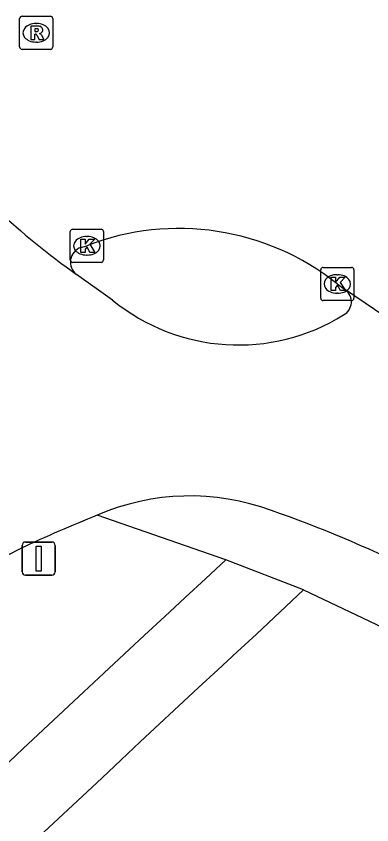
# Model space of a CAD drawing. Extents: x 158797 to 159887, y 384318 to 385255.
# Drawn here: x 159251.08 to 159261.81, y 385209.62 to 385233.97 of the extents above; entities that cross this region are included whole.
import ezdxf

# ---------------------------------------------------------------- set-up
doc = ezdxf.new("R2010")
doc.units = 0
for name, color, linetype in [('IMGEO_Afsluitpaal', 7, 'Continuous'), ('IMGEO_Fietspad_gesloten', 7, 'Continuous'), ('IMGEO_Kolk', 7, 'Continuous'), ('IMGEO_Rijbaan_lokaal_gesloten', 7, 'Continuous'), ('IMGEO_Rioolput', 7, 'Continuous'), ('IMGEO_Voetpad_open', 7, 'Continuous')]:
    doc.layers.add(name, color=color, linetype=linetype)

msp = doc.modelspace()

# ---------------------------------------------------------------- linework, layer by layer
at = {"layer": 'IMGEO_Afsluitpaal'}
for p, q in [((159251.264, 385217.235), (159251.264, 385218.035)), ((159251.264, 385218.035), (159251.264, 385217.235)), ((159251.364, 385218.135), (159252.154, 385218.135)), ((159252.154, 385218.135), (159251.364, 385218.135)), ((159252.254, 385218.035), (159252.254, 385217.235)), ((159252.254, 385217.235), (159252.254, 385218.035)), ((159252.154, 385217.135), (159251.364, 385217.135)), ((159251.364, 385217.135), (159252.154, 385217.135))]:
    msp.add_line(p, q, dxfattribs=at)
msp.add_lwpolyline([(159251.684, 385218.01), (159251.834, 385218.01), (159251.834, 385217.26), (159251.684, 385217.26), (159251.684, 385218.01)], dxfattribs=at)
for centre, start, end in [((159251.364, 385218.035), 90, 180), ((159251.364, 385218.035), 90, 180), ((159252.154, 385218.035), 0, 90), ((159252.154, 385218.035), 360, 90), ((159251.364, 385217.235), 180, 270), ((159251.364, 385217.235), 180, 270), ((159252.154, 385217.235), 270, 0), ((159252.154, 385217.235), 270, 0)]:
    msp.add_arc(centre, 0.1, start, end, dxfattribs=at)
at = {"layer": 'IMGEO_Fietspad_gesloten'}
for points in [[(159253.988, 385225.422), (159252.9, 385226.197)], [(159235.607, 385209.959), (159251.228, 385217.949)]]:
    msp.add_lwpolyline(points, dxfattribs=at)
for centre, radius, start, end in [((159260.748, 385225.367), 0.444, 298.2068, 54.0232), ((159257.785, 385230.08), 6.01, 230.8142, 301.8632), ((159256.326, 385212.444), 7.079, 69.7341, 113.298), ((159245.863, 385182.215), 39.067, 63.937, 70.695), ((159274.53, 385167.388), 55.672, 112.1648, 114.743)]:
    msp.add_arc(centre, radius, start, end, dxfattribs=at)
at = {"layer": 'IMGEO_Kolk'}
for p, q in [((159252.788, 385227.559), (159253.64, 385227.559)), ((159252.713, 385226.633), (159252.713, 385227.485)), ((159253.201, 385227.339), (159253.226, 385227.339)), ((159253.714, 385227.485), (159253.714, 385226.633)), ((159253.64, 385226.559), (159252.788, 385226.559)), ((159253.224, 385226.779), (159253.199, 385226.779)), ((159260.265, 385225.482), (159260.265, 385226.334)), ((159260.34, 385226.408), (159261.192, 385226.408)), ((159261.266, 385226.334), (159261.266, 385225.482)), ((159260.753, 385226.188), (159260.778, 385226.188)), ((159260.776, 385225.628), (159260.751, 385225.628)), ((159261.192, 385225.408), (159260.34, 385225.408))]:
    msp.add_line(p, q, dxfattribs=at)
for points in [[(159252.788, 385227.559), (159253.64, 385227.559)], [(159252.713, 385226.633), (159252.713, 385227.485)], [(159253.714, 385227.485), (159253.714, 385226.633)], [(159253.034, 385227.259), (159253.157, 385227.259), (159253.157, 385227.108), (159253.287, 385227.259), (159253.451, 385227.259), (159253.305, 385227.108), (159253.458, 385226.859), (159253.306, 385226.859), (159253.221, 385227.023), (159253.157, 385226.956), (159253.157, 385226.859), (159253.034, 385226.859), (159253.034, 385227.259)], [(159253.64, 385226.559), (159252.788, 385226.559)], [(159260.265, 385225.482), (159260.265, 385226.334)], [(159260.34, 385226.408), (159261.192, 385226.408)], [(159261.266, 385226.334), (159261.266, 385225.482)], [(159260.586, 385226.108), (159260.709, 385226.108), (159260.709, 385225.957), (159260.839, 385226.108), (159261.003, 385226.108), (159260.857, 385225.957), (159261.01, 385225.708), (159260.858, 385225.708), (159260.773, 385225.872), (159260.709, 385225.805), (159260.709, 385225.708), (159260.586, 385225.708), (159260.586, 385226.108)], [(159261.192, 385225.408), (159260.34, 385225.408)]]:
    msp.add_lwpolyline(points, dxfattribs=at)
for centre, start, end in [((159252.79, 385227.483), 91.552, 178.448), ((159252.79, 385227.483), 91.552, 178.448), ((159253.638, 385227.483), 1.552, 88.448), ((159253.638, 385227.483), 1.552, 88.448), ((159252.79, 385226.635), 181.552, 268.448), ((159252.79, 385226.635), 181.552, 268.448), ((159253.638, 385226.635), 271.552, 358.448), ((159253.638, 385226.635), 271.552, 358.448), ((159260.342, 385226.332), 91.552, 178.448), ((159260.342, 385226.332), 91.552, 178.448), ((159261.19, 385226.332), 1.552, 88.448), ((159261.19, 385226.332), 1.552, 88.448), ((159260.342, 385225.484), 181.552, 268.448), ((159260.342, 385225.484), 181.552, 268.448), ((159261.19, 385225.484), 271.552, 358.448), ((159261.19, 385225.484), 271.552, 358.448)]:
    msp.add_arc(centre, 0.0765, start, end, dxfattribs=at)
for centre, major_axis, ratio, start_param, end_param in [((159253.2, 385227.059), (-0.387, 0.002), 0.722429, 4.712389, 7.853982), ((159253.225, 385227.059), (-0.39, 0.002), 0.717154, 1.570796, 4.712389), ((159260.752, 385225.908), (-0.387, 0.002), 0.722429, 4.712389, 7.853982), ((159260.777, 385225.908), (-0.39, 0.002), 0.717154, 1.570796, 4.712389)]:
    msp.add_ellipse(centre, major_axis=major_axis, ratio=ratio, start_param=start_param, end_param=end_param, dxfattribs=at)
at = {"layer": 'IMGEO_Rijbaan_lokaal_gesloten'}
for points in [[(159253.029, 385227.008), (159253.214, 385227.059)], [(159260.766, 385225.908), (159261.009, 385225.727)], [(159264.854, 385223.126), (159261.009, 385225.727)]]:
    msp.add_lwpolyline(points, dxfattribs=at)
for centre, radius, start, end in [((159266.122, 385244.887), 22.895, 219.1946, 234.7228), ((159255.99, 385219.92), 7.66, 51.4239, 111.2446), ((159253.185, 385226.567), 0.468, 109.5328, 232.3914)]:
    msp.add_arc(centre, radius, start, end, dxfattribs=at)
at = {"layer": 'IMGEO_Rioolput'}
for p, q in [((159251.185, 385233.048), (159251.185, 385233.9)), ((159251.26, 385233.974), (159252.112, 385233.974)), ((159252.186, 385233.9), (159252.186, 385233.048)), ((159251.673, 385233.754), (159251.698, 385233.754)), ((159251.696, 385233.194), (159251.671, 385233.194)), ((159252.112, 385232.974), (159251.26, 385232.974))]:
    msp.add_line(p, q, dxfattribs=at)
for points in [[(159251.185, 385233.048), (159251.185, 385233.9)], [(159251.26, 385233.974), (159252.112, 385233.974)], [(159252.186, 385233.9), (159252.186, 385233.048)], [(159251.774, 385233.672), (159251.522, 385233.674), (159251.522, 385233.274)], [(159251.522, 385233.274), (159251.646, 385233.274), (159251.646, 385233.436), (159251.657, 385233.436)], [(159251.7, 385233.593), (159251.646, 385233.593), (159251.646, 385233.512)], [(159251.646, 385233.512), (159251.698, 385233.512)], [(159251.704, 385233.407), (159251.775, 385233.274), (159251.915, 385233.274), (159251.85, 385233.4)], [(159252.112, 385232.974), (159251.26, 385232.974)]]:
    msp.add_lwpolyline(points, dxfattribs=at)
for centre, radius, start, end in [((159251.262, 385233.898), 0.0765, 91.552, 178.448), ((159251.262, 385233.898), 0.0765, 91.552, 178.448), ((159252.11, 385233.898), 0.0765, 1.552, 88.448), ((159252.11, 385233.898), 0.0765, 1.552, 88.448), ((159251.773, 385233.562), 0.109, 350.3612, 89.416), ((159251.656, 385233.383), 0.0533, 26.0293, 88.6989), ((159251.682, 385233.701), 0.19, 274.7715, 282.9687), ((159251.706, 385233.497), 0.0964, 77.0061, 93.1865), ((159251.72, 385233.554), 0.0378, 276.6634, 79.6772), ((159251.771, 385233.562), 0.112, 277.5842, 350.9817), ((159251.755, 385233.347), 0.108, 29.5134, 73.7905), ((159251.262, 385233.05), 0.0765, 181.552, 268.448), ((159251.262, 385233.05), 0.0765, 181.552, 268.448), ((159252.11, 385233.05), 0.0765, 271.552, 358.448), ((159252.11, 385233.05), 0.0765, 271.552, 358.448)]:
    msp.add_arc(centre, radius, start, end, dxfattribs=at)
for centre, major_axis, ratio, start_param, end_param in [((159251.672, 385233.474), (-0.387, 0.002), 0.722429, 4.712389, 7.853982), ((159251.697, 385233.474), (-0.39, 0.002), 0.717154, 1.570796, 4.712389)]:
    msp.add_ellipse(centre, major_axis=major_axis, ratio=ratio, start_param=start_param, end_param=end_param, dxfattribs=at)
at = {"layer": 'IMGEO_Voetpad_open'}
for points in [[(159257.408, 385217.597), (159253.526, 385218.946)], [(159259.749, 385216.695), (159257.408, 385217.597)], [(159258.328, 385215.363), (159259.749, 385216.695)], [(159259.749, 385216.695), (159262.33, 385215.471), (159264.904, 385214.095)]]:
    msp.add_lwpolyline(points, dxfattribs=at)
for centre, radius, start, end in [((159910.215, 384509.166), 963.344, 132.660014, 135.841756), ((159927.168, 384491.193), 985.784, 132.725424, 135.687678)]:
    msp.add_arc(centre, radius, start, end, dxfattribs=at)

doc.saveas('drawing.dxf')
